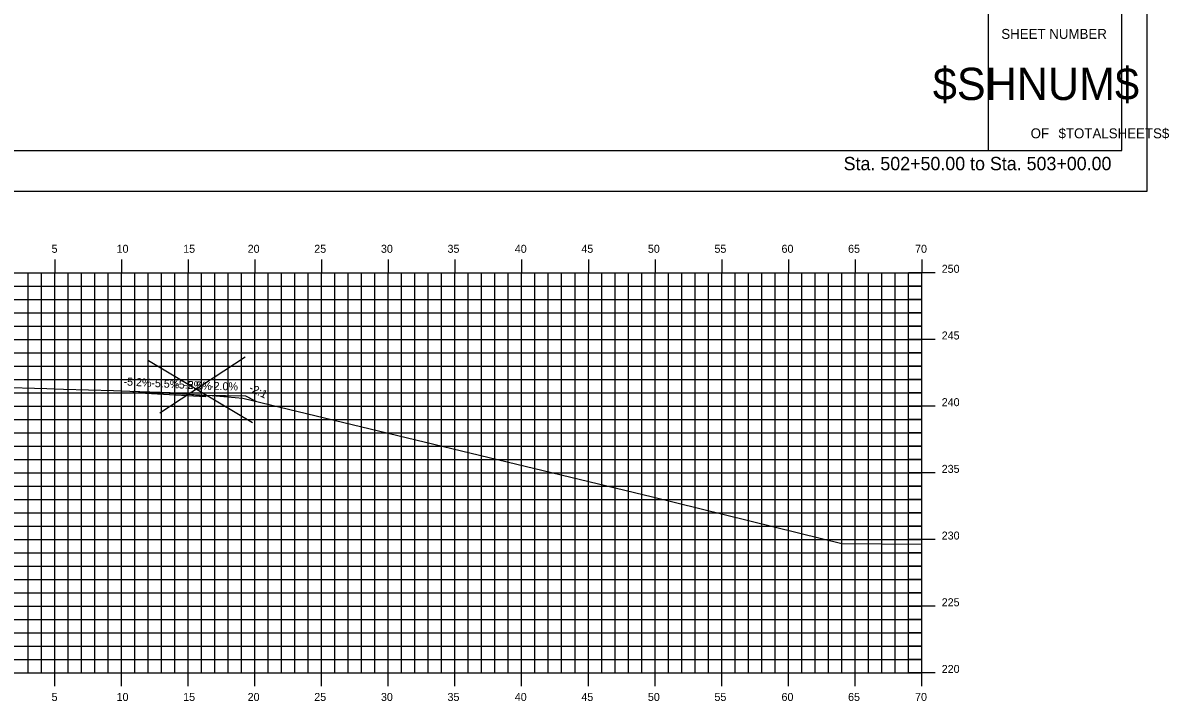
# Model space of a CAD drawing. Extents: x 1170543 to 1177585, y 609599 to 610623.
# Drawn here: x 1171072.6 to 1171158.5, y 610275.7 to 610326.5 of the extents above; entities that cross this region are included whole.
import ezdxf

# ---------------------------------------------------------------- set-up
doc = ezdxf.new("R2010")
doc.units = 0
for name, color, linetype in [('_Construction', 7, 'Continuous'), ('ANNOTATION', 7, 'Continuous'), ('BORDER', 7, 'Continuous'), ('D_Roadway_Centerline', 7, 'Continuous'), ('D_Roadway_Edge_Shoulder', 7, 'Continuous'), ('D_Roadway_Edge_TW', 7, 'Continuous'), ('D_Roadway_SlopeLines', 7, 'Continuous'), ('H_V ANNOTATION', 7, 'Continuous'), ('MAJOR', 7, 'Continuous'), ('MINOR', 7, 'Continuous'), ('PLOT BOUNDARY', 7, 'Continuous'), ('S_Roadway_Centerline', 7, 'Continuous')]:
    doc.layers.add(name, color=color, linetype=linetype)

msp = doc.modelspace()

# ---------------------------------------------------------------- linework, layer by layer
at = {"layer": '_Construction'}
for p, q in [((1171082.001, 610301.227), (1171089.806, 610296.575)), ((1171089.257, 610301.485), (1171082.842, 610297.279))]:
    msp.add_line(p, q, dxfattribs=at)
at = {"layer": 'BORDER'}
for p, q in [((1171144.984, 610316.974), (1171144.984, 610421.974)), ((1171154.984, 610316.974), (1171154.984, 610421.974)), ((1170994.984, 610316.971), (1171154.984, 610316.971))]:
    msp.add_line(p, q, dxfattribs=at)
at = {"layer": 'D_Roadway_Centerline'}
msp.add_lwpolyline([(1171080.865, 610298.919), (1171081.636, 610298.878), (1171085.005, 610298.694), (1171085.247, 610298.681), (1171086.268, 610298.625), (1171086.853, 610298.614), (1171089.268, 610298.566), (1171089.897, 610298.251), (1171090.062, 610298.169)], dxfattribs=at)
at = {"layer": 'D_Roadway_Edge_Shoulder'}
msp.add_lwpolyline([(1171086.268, 610298.625), (1171086.268, 610298.5)], dxfattribs=at)
msp.add_lwpolyline([(1171086.268, 610298.625), (1171086.268, 610298.5)], dxfattribs=at)
at = {"layer": 'D_Roadway_Edge_TW'}
msp.add_lwpolyline([(1171080.865, 610298.919), (1171085.005, 610298.694), (1171086.268, 610298.625), (1171086.268, 610298.5), (1171080.865, 610298.794), (1171080.865, 610298.919)], dxfattribs=at)
msp.add_lwpolyline([(1171080.865, 610298.919), (1171085.005, 610298.694), (1171086.268, 610298.625), (1171086.268, 610298.5), (1171080.865, 610298.794), (1171080.865, 610298.919)], dxfattribs=at)
at = {"layer": 'D_Roadway_SlopeLines'}
for points in [[(1171086.268, 610298.625), (1171089.268, 610298.566)], [(1171086.268, 610298.625), (1171089.268, 610298.566)], [(1171089.268, 610298.566), (1171090.062, 610298.169)], [(1171089.268, 610298.566), (1171090.062, 610298.169)], [(1171089.268, 610298.566), (1171090.062, 610298.169)], [(1171089.268, 610298.566), (1171090.062, 610298.169)]]:
    msp.add_lwpolyline(points, dxfattribs=at)
at = {"layer": 'MAJOR'}
for p, q in [((1171074.984, 610308.803), (1171074.984, 610307.801)), ((1171079.984, 610308.803), (1171079.984, 610307.801)), ((1171084.984, 610308.803), (1171084.984, 610307.801)), ((1171089.984, 610308.803), (1171089.984, 610307.801)), ((1171094.984, 610308.803), (1171094.984, 610307.801)), ((1171099.984, 610308.803), (1171099.984, 610307.801)), ((1171104.984, 610308.803), (1171104.984, 610307.801)), ((1171109.984, 610308.803), (1171109.984, 610307.801)), ((1171114.984, 610308.803), (1171114.984, 610307.801)), ((1171119.984, 610308.803), (1171119.984, 610307.801)), ((1171124.984, 610308.803), (1171124.984, 610307.801)), ((1171129.984, 610308.803), (1171129.984, 610307.801)), ((1171134.984, 610308.803), (1171134.984, 610307.801)), ((1171139.984, 610308.803), (1171139.984, 610307.801)), ((1170999.984, 610307.801), (1171139.984, 610307.801)), ((1170999.984, 610307.801), (1171139.984, 610307.801)), ((1171074.984, 610277.801), (1171074.984, 610307.801)), ((1171079.984, 610277.801), (1171079.984, 610307.801)), ((1171084.984, 610277.801), (1171084.984, 610307.801)), ((1171089.984, 610277.801), (1171089.984, 610307.801)), ((1171094.984, 610277.801), (1171094.984, 610307.801)), ((1171099.984, 610277.801), (1171099.984, 610307.801)), ((1171104.984, 610277.801), (1171104.984, 610307.801)), ((1171109.984, 610277.801), (1171109.984, 610307.801)), ((1171114.984, 610277.801), (1171114.984, 610307.801)), ((1171119.984, 610277.801), (1171119.984, 610307.801)), ((1171124.984, 610277.801), (1171124.984, 610307.801)), ((1171129.984, 610277.801), (1171129.984, 610307.801)), ((1171134.984, 610277.801), (1171134.984, 610307.801)), ((1171140.986, 610307.801), (1171138.982, 610307.801)), ((1171139.984, 610277.801), (1171139.984, 610307.801)), ((1171139.984, 610277.801), (1171139.984, 610307.801)), ((1170999.984, 610302.801), (1171139.984, 610302.801)), ((1171140.986, 610302.801), (1171138.982, 610302.801)), ((1170999.984, 610297.801), (1171139.984, 610297.801)), ((1171140.986, 610297.801), (1171138.982, 610297.801)), ((1170999.984, 610292.801), (1171139.984, 610292.801)), ((1171140.986, 610292.801), (1171138.982, 610292.801)), ((1170999.984, 610287.801), (1171139.984, 610287.801)), ((1171140.986, 610287.801), (1171138.982, 610287.801)), ((1170999.984, 610282.801), (1171139.984, 610282.801)), ((1171140.986, 610282.801), (1171138.982, 610282.801)), ((1170999.984, 610277.801), (1171139.984, 610277.801)), ((1170999.984, 610277.801), (1171139.984, 610277.801)), ((1171074.984, 610276.799), (1171074.984, 610277.801)), ((1171079.984, 610276.799), (1171079.984, 610277.801)), ((1171084.984, 610276.799), (1171084.984, 610277.801)), ((1171089.984, 610276.799), (1171089.984, 610277.801)), ((1171094.984, 610276.799), (1171094.984, 610277.801)), ((1171099.984, 610276.799), (1171099.984, 610277.801)), ((1171104.984, 610276.799), (1171104.984, 610277.801)), ((1171109.984, 610276.799), (1171109.984, 610277.801)), ((1171114.984, 610276.799), (1171114.984, 610277.801)), ((1171119.984, 610276.799), (1171119.984, 610277.801)), ((1171124.984, 610276.799), (1171124.984, 610277.801)), ((1171129.984, 610276.799), (1171129.984, 610277.801)), ((1171134.984, 610276.799), (1171134.984, 610277.801)), ((1171140.986, 610277.801), (1171138.982, 610277.801)), ((1171139.984, 610276.799), (1171139.984, 610277.801))]:
    msp.add_line(p, q, dxfattribs=at)
at = {"layer": 'MINOR'}
for p, q in [((1171072.984, 610277.801), (1171072.984, 610307.801)), ((1171073.984, 610277.801), (1171073.984, 610307.801)), ((1171075.984, 610277.801), (1171075.984, 610307.801)), ((1171076.984, 610277.801), (1171076.984, 610307.801)), ((1171077.984, 610277.801), (1171077.984, 610307.801)), ((1171078.984, 610277.801), (1171078.984, 610307.801)), ((1171080.984, 610277.801), (1171080.984, 610307.801)), ((1171081.984, 610277.801), (1171081.984, 610307.801)), ((1171082.984, 610277.801), (1171082.984, 610307.801)), ((1171083.984, 610277.801), (1171083.984, 610307.801)), ((1171085.984, 610277.801), (1171085.984, 610307.801)), ((1171086.984, 610277.801), (1171086.984, 610307.801)), ((1171087.984, 610277.801), (1171087.984, 610307.801)), ((1171088.984, 610277.801), (1171088.984, 610307.801)), ((1171090.984, 610277.801), (1171090.984, 610307.801)), ((1171091.984, 610277.801), (1171091.984, 610307.801)), ((1171092.984, 610277.801), (1171092.984, 610307.801)), ((1171093.984, 610277.801), (1171093.984, 610307.801)), ((1171095.984, 610277.801), (1171095.984, 610307.801)), ((1171096.984, 610277.801), (1171096.984, 610307.801)), ((1171097.984, 610277.801), (1171097.984, 610307.801)), ((1171098.984, 610277.801), (1171098.984, 610307.801)), ((1171100.984, 610277.801), (1171100.984, 610307.801)), ((1171101.984, 610277.801), (1171101.984, 610307.801)), ((1171102.984, 610277.801), (1171102.984, 610307.801)), ((1171103.984, 610277.801), (1171103.984, 610307.801)), ((1171105.984, 610277.801), (1171105.984, 610307.801)), ((1171106.984, 610277.801), (1171106.984, 610307.801)), ((1171107.984, 610277.801), (1171107.984, 610307.801)), ((1171108.984, 610277.801), (1171108.984, 610307.801)), ((1171110.984, 610277.801), (1171110.984, 610307.801)), ((1171111.984, 610277.801), (1171111.984, 610307.801)), ((1171112.984, 610277.801), (1171112.984, 610307.801)), ((1171113.984, 610277.801), (1171113.984, 610307.801)), ((1171115.984, 610277.801), (1171115.984, 610307.801)), ((1171116.984, 610277.801), (1171116.984, 610307.801)), ((1171117.984, 610277.801), (1171117.984, 610307.801)), ((1171118.984, 610277.801), (1171118.984, 610307.801)), ((1171120.984, 610277.801), (1171120.984, 610307.801)), ((1171121.984, 610277.801), (1171121.984, 610307.801)), ((1171122.984, 610277.801), (1171122.984, 610307.801)), ((1171123.984, 610277.801), (1171123.984, 610307.801)), ((1171125.984, 610277.801), (1171125.984, 610307.801)), ((1171126.984, 610277.801), (1171126.984, 610307.801)), ((1171127.984, 610277.801), (1171127.984, 610307.801)), ((1171128.984, 610277.801), (1171128.984, 610307.801)), ((1171130.984, 610277.801), (1171130.984, 610307.801)), ((1171131.984, 610277.801), (1171131.984, 610307.801)), ((1171132.984, 610277.801), (1171132.984, 610307.801)), ((1171133.984, 610277.801), (1171133.984, 610307.801)), ((1171135.984, 610277.801), (1171135.984, 610307.801)), ((1171136.984, 610277.801), (1171136.984, 610307.801)), ((1171137.984, 610277.801), (1171137.984, 610307.801)), ((1171138.984, 610277.801), (1171138.984, 610307.801)), ((1170999.984, 610306.801), (1171139.984, 610306.801)), ((1171139.984, 610306.801), (1171138.982, 610306.801)), ((1170999.984, 610305.801), (1171139.984, 610305.801)), ((1171139.984, 610305.801), (1171138.982, 610305.801)), ((1170999.984, 610304.801), (1171139.984, 610304.801)), ((1171139.984, 610304.801), (1171138.982, 610304.801)), ((1170999.984, 610303.801), (1171139.984, 610303.801)), ((1171139.984, 610303.801), (1171138.982, 610303.801)), ((1170999.984, 610301.801), (1171139.984, 610301.801)), ((1171139.984, 610301.801), (1171138.982, 610301.801)), ((1170999.984, 610300.801), (1171139.984, 610300.801)), ((1171139.984, 610300.801), (1171138.982, 610300.801)), ((1170999.984, 610299.801), (1171139.984, 610299.801)), ((1171139.984, 610299.801), (1171138.982, 610299.801)), ((1170999.984, 610298.801), (1171139.984, 610298.801)), ((1171139.984, 610298.801), (1171138.982, 610298.801)), ((1170999.984, 610296.801), (1171139.984, 610296.801)), ((1171139.984, 610296.801), (1171138.982, 610296.801)), ((1170999.984, 610295.801), (1171139.984, 610295.801)), ((1171139.984, 610295.801), (1171138.982, 610295.801)), ((1170999.984, 610294.801), (1171139.984, 610294.801)), ((1171139.984, 610294.801), (1171138.982, 610294.801)), ((1170999.984, 610293.801), (1171139.984, 610293.801)), ((1171139.984, 610293.801), (1171138.982, 610293.801)), ((1170999.984, 610291.801), (1171139.984, 610291.801)), ((1171139.984, 610291.801), (1171138.982, 610291.801)), ((1170999.984, 610290.801), (1171139.984, 610290.801)), ((1171139.984, 610290.801), (1171138.982, 610290.801)), ((1170999.984, 610289.801), (1171139.984, 610289.801)), ((1171139.984, 610289.801), (1171138.982, 610289.801)), ((1170999.984, 610288.801), (1171139.984, 610288.801)), ((1171139.984, 610288.801), (1171138.982, 610288.801)), ((1170999.984, 610286.801), (1171139.984, 610286.801)), ((1171139.984, 610286.801), (1171138.982, 610286.801)), ((1170999.984, 610285.801), (1171139.984, 610285.801)), ((1171139.984, 610285.801), (1171138.982, 610285.801)), ((1170999.984, 610284.801), (1171139.984, 610284.801)), ((1171139.984, 610284.801), (1171138.982, 610284.801)), ((1170999.984, 610283.801), (1171139.984, 610283.801)), ((1171139.984, 610283.801), (1171138.982, 610283.801)), ((1170999.984, 610281.801), (1171139.984, 610281.801)), ((1171139.984, 610281.801), (1171138.982, 610281.801)), ((1170999.984, 610280.801), (1171139.984, 610280.801)), ((1171139.984, 610280.801), (1171138.982, 610280.801)), ((1170999.984, 610279.801), (1171139.984, 610279.801)), ((1171139.984, 610279.801), (1171138.982, 610279.801)), ((1170999.984, 610278.801), (1171139.984, 610278.801)), ((1171139.984, 610278.801), (1171138.982, 610278.801))]:
    msp.add_line(p, q, dxfattribs=at)
at = {"layer": 'PLOT BOUNDARY'}
msp.add_lwpolyline([(1170986.891, 610313.912), (1171156.891, 610313.912), (1171156.891, 610423.912), (1170986.891, 610423.912)], close=True, dxfattribs=at)
at = {"layer": 'S_Roadway_Centerline'}
msp.add_lwpolyline([(1171070.675, 610299.23), (1171074.377, 610299.121), (1171075.634, 610299.082), (1171079.378, 610298.966), (1171080.594, 610298.927), (1171084.378, 610298.805), (1171084.517, 610298.775), (1171085.005, 610298.694), (1171085.795, 610298.619), (1171086.783, 610298.603), (1171089.078, 610298.406), (1171119.786, 610291.011), (1171132.456, 610287.883), (1171133.989, 610287.508), (1171139.984, 610287.466)], dxfattribs=at)

# ---------------------------------------------------------------- texts
at = {"layer": 'ANNOTATION'}
for s, rotation, p in [('-5.2%', 356.99636, (1171080.117, 610299.359)), ('-5.5%', 356.87105, (1171082.2, 610299.249)), ('-5.2%', 356.99722, (1171083.992, 610299.148)), ('-5.5%', 356.87131, (1171084.637, 610299.116)), ('-2.0%', 358.85693, (1171086.611, 610299.019)), ('-2:1', 333.43679, (1171089.488, 610298.974))]:
    msp.add_text(s, height=0.6, rotation=rotation, dxfattribs=at).set_placement(p)
at = {"layer": 'BORDER'}
for s, height, p in [('SHEET NUMBER', 0.74527, (1171145.95, 610325.338)), ('$SHNUM$', 2.4194, (1171140.818, 610320.754)), ('OF', 0.7453, (1171148.151, 610317.884)), ('$TOTALSHEETS$', 0.74527, (1171150.241, 610317.884))]:
    msp.add_text(s, height=height, rotation=360, dxfattribs=at).set_placement(p)
at = {"layer": 'H_V ANNOTATION'}
for s, height, p in [('Sta. 502+50.00 to Sta. 503+00.00', 1.0002, (1171134.13, 610315.491)), ('5', 0.6, (1171074.735, 610309.301)), ('10', 0.6, (1171079.61, 610309.301)), ('15', 0.6, (1171084.602, 610309.301)), ('20', 0.6, (1171089.438, 610309.301)), ('25', 0.6, (1171094.43, 610309.301)), ('30', 0.6, (1171099.433, 610309.301)), ('35', 0.6, (1171104.425, 610309.301)), ('40', 0.6, (1171109.47, 610309.301)), ('45', 0.6, (1171114.462, 610309.301)), ('50', 0.6, (1171119.449, 610309.301)), ('55', 0.6, (1171124.441, 610309.301)), ('60', 0.6, (1171129.47, 610309.301)), ('65', 0.6, (1171134.462, 610309.301)), ('70', 0.6, (1171139.486, 610309.301)), ('250', 0.6, (1171141.484, 610307.801)), ('245', 0.6, (1171141.484, 610302.801)), ('240', 0.6, (1171141.484, 610297.801)), ('235', 0.6, (1171141.484, 610292.801)), ('230', 0.6, (1171141.484, 610287.801)), ('225', 0.6, (1171141.484, 610282.801)), ('220', 0.6, (1171141.484, 610277.801)), ('5', 0.6, (1171074.735, 610275.701)), ('10', 0.6, (1171079.61, 610275.701)), ('15', 0.6, (1171084.602, 610275.701)), ('20', 0.6, (1171089.438, 610275.701)), ('25', 0.6, (1171094.43, 610275.701)), ('30', 0.6, (1171099.433, 610275.701)), ('35', 0.6, (1171104.425, 610275.701)), ('40', 0.6, (1171109.47, 610275.701)), ('45', 0.6, (1171114.462, 610275.701)), ('50', 0.6, (1171119.449, 610275.701)), ('55', 0.6, (1171124.441, 610275.701)), ('60', 0.6, (1171129.47, 610275.701)), ('65', 0.6, (1171134.462, 610275.701)), ('70', 0.6, (1171139.486, 610275.701))]:
    msp.add_text(s, height=height, dxfattribs=at).set_placement(p)

doc.saveas('drawing.dxf')
